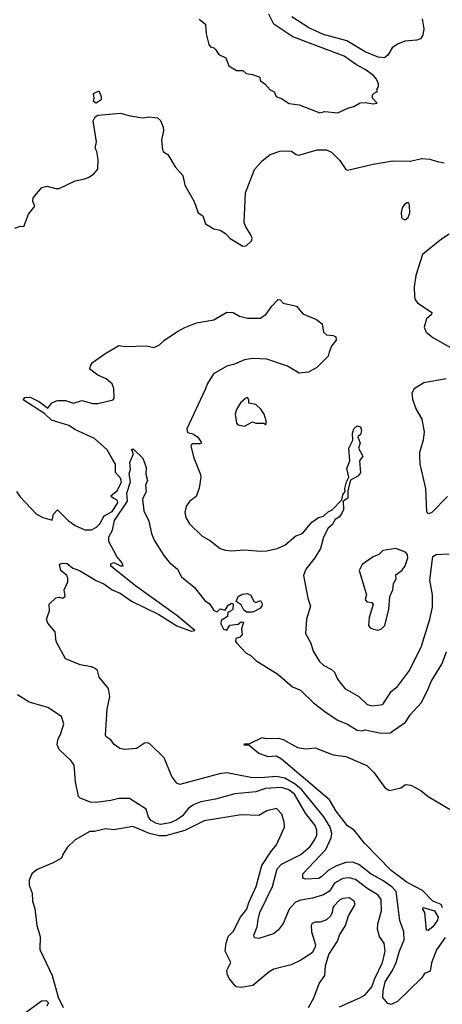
# Model space of a CAD drawing. Extents: x 1603745 to 1745082, y 385868 to 533966.
# Tile 434 of 646: x 1713090 to 1715713, y 438115 to 444222. Entities that reach past the tile are written whole.
import ezdxf

# ---------------------------------------------------------------- set-up
doc = ezdxf.new("R2010")
doc.units = 0

msp = doc.modelspace()

# ---------------------------------------------------------------- linework, layer by layer
at = {"layer": '0CON20XD'}
for points in [[(1714204.3, 444224.3), (1714243.8, 444195), (1714248.6, 444135), (1714265, 444067.5), (1714275, 444053.3), (1714295, 444047.5), (1714306.4, 444036.4), (1714327, 444007), (1714370, 443985), (1714387.5, 443935), (1714435, 443906.7), (1714475, 443906.2), (1714495, 443888), (1714535, 443881.4), (1714580, 443865), (1714582.5, 443845), (1714613, 443823), (1714645, 443787.5), (1714670, 443775), (1714682.5, 443745), (1714715, 443733.3), (1714762.7, 443702.7), (1714825, 443693.8), (1714953.6, 443643.6)], [(1714953.6, 443643.6), (1714985, 443653.3), (1715065, 443643.8), (1715126.1, 443673.9), (1715165, 443683.8), (1715204.2, 443705.8), (1715235, 443708.8), (1715285, 443700), (1715310, 443705), (1715280, 443735), (1715280, 443755), (1715291.7, 443768.3), (1715310, 443775), (1715310, 443795), (1715317.5, 443805), (1715316.7, 443825), (1715305, 443853.3), (1715285.8, 443875), (1715235, 443912.2), (1715181.8, 443941.8), (1715105, 443996.5), (1714785.6, 444115.6), (1714668.1, 444195), (1714636.9, 444256.9)], [(1715588.3, 444228.3), (1715599.1, 444165), (1715593.5, 444125), (1715577, 444103), (1715555, 444094.6), (1715480.8, 444089.2), (1715435, 444071.1), (1715402.3, 444047.7), (1715375, 444001.9), (1715355, 443984.6), (1715315, 443989.1), (1715235, 444021.9), (1715121.5, 444091.5), (1714975, 444129.2), (1714885, 444170.9), (1714780.4, 444240.4)], [(1713565, 443704), (1713547.5, 443715), (1713553.3, 443735), (1713547.5, 443765), (1713581.7, 443781.7), (1713596.2, 443745), (1713596.7, 443725), (1713565, 443704)], [(1713060.7, 442929.3), (1713095, 442942), (1713115, 442940), (1713144.1, 443015.9), (1713183.3, 443065), (1713172, 443095), (1713173, 443117), (1713228.3, 443181.7), (1713260.5, 443190.5), (1713315, 443174.2), (1713335, 443174.2), (1713435, 443222.9), (1713486.6, 443233.4), (1713517, 443243), (1713550, 443265), (1713576, 443295), (1713577.5, 443355), (1713568, 443405), (1713558, 443425), (1713566, 443465), (1713546.2, 443595), (1713559.7, 443620.3), (1713575, 443628.9), (1713715, 443642.9), (1713775.8, 443625.8), (1713855, 443614.3), (1713895, 443618.8), (1713945, 443613.3), (1713965, 443596.7), (1713980.6, 443555), (1713982.5, 443535), (1713970, 443475), (1713976.2, 443415), (1713982.9, 443402.9), (1714008.8, 443385), (1714055, 443310), (1714103.3, 443255), (1714116.1, 443196.1), (1714173.6, 443093.6), (1714197.5, 443025), (1714227.5, 443005), (1714242.5, 442955), (1714295, 442924.2), (1714335, 442916.7), (1714367.5, 442895), (1714395.9, 442865.9), (1714475, 442816.7), (1714495, 442820), (1714529.2, 442850.8), (1714533.8, 442865), (1714526.4, 442883.6), (1714490.8, 442940.8), (1714483.1, 442965), (1714491.5, 443148.5), (1714548, 443292), (1714595, 443347.3), (1714645, 443386.2), (1714705, 443406.5), (1714745, 443409.5), (1714776.7, 443406.7), (1714805.6, 443385.6), (1714822, 443382), (1714936.7, 443415), (1714995, 443414.6), (1715025, 443400), (1715077.7, 443347.7), (1715115, 443293.6), (1715125, 443288.5), (1715285, 443325.9), (1715405, 443346.4), (1715515, 443343.6), (1715585, 443361.2), (1715635, 443356.8), (1715682, 443342), (1715725, 443333.9)], [(1715485, 442982.5), (1715501.2, 442995), (1715511.1, 443025), (1715510.6, 443070.6), (1715505, 443086), (1715495, 443086.9), (1715478, 443075), (1715463.8, 443055), (1715457, 443027), (1715460, 442995), (1715473, 442983), (1715485, 442982.5)], [(1715755, 442891.1), (1715708.8, 442861.2), (1715590.6, 442765), (1715549.4, 442635), (1715538.8, 442565), (1715541.2, 442505), (1715544, 442485), (1715560, 442465), (1715649.2, 442405), (1715647, 442393), (1715615, 442367.5), (1715601.2, 442315), (1715613.8, 442285), (1715655, 442251.2), (1715806.9, 442165)], [(1713070, 441295), (1713092.7, 441262.7), (1713195, 441154.6), (1713233.8, 441135), (1713292.5, 441117.5), (1713299.4, 441155), (1713325, 441182.9), (1713394.1, 441114.1), (1713434.9, 441084.9), (1713495, 441057.3), (1713535, 441058.5), (1713566.7, 441075), (1713587.1, 441095), (1713614.8, 441145.2), (1713665, 441171.6), (1713699.1, 441225), (1713695, 441242.1), (1713670, 441255), (1713658, 441265), (1713658.8, 441271.2), (1713695, 441299.6), (1713722.7, 441355), (1713715, 441378.8), (1713684.1, 441414.1), (1713684.5, 441465), (1713665.9, 441495.9), (1713633.9, 441555), (1713555.4, 441625), (1713437.4, 441677.4), (1713394.2, 441705), (1713287.5, 441737.5), (1713247.1, 441777.1), (1713112.5, 441865), (1713121.4, 441878.6), (1713155, 441881.5), (1713212.8, 441852.8), (1713265, 441813.3), (1713290, 441845), (1713325, 441860), (1713375, 441859.2), (1713425, 441844.2), (1713475, 441860.8), (1713545, 441842), (1713575, 441842), (1713670, 441865), (1713675.7, 441874.3), (1713675.5, 441935.5), (1713664.1, 441964.1), (1713626.2, 441995), (1713575, 442017.5), (1713525.7, 442055), (1713528.8, 442075), (1713541.8, 442095), (1713619.5, 442150.5), (1713705, 442201.5), (1713745, 442194.3), (1713875, 442198.6), (1713925, 442188), (1713958.8, 442205), (1713990, 442235), (1714065, 442286.7), (1714115, 442313.8), (1714188, 442342), (1714295, 442361.2), (1714375, 442408.2), (1714415, 442406.9), (1714455, 442382.7), (1714505, 442370), (1714585, 442371.4), (1714620.8, 442395), (1714654.8, 442445.2), (1714695, 442486.7), (1714707.5, 442485), (1714724.6, 442464.6), (1714808, 442445), (1714847.7, 442397.7), (1714932.7, 442362.7), (1714967.5, 442335), (1714976.7, 442285), (1714995, 442267.5), (1715035, 442263.8), (1715053.3, 442255), (1715053.8, 442235), (1715025, 442197.5), (1715010.7, 442160.7), (1715005.8, 442134.2), (1714935, 442064), (1714883.2, 442036.8), (1714825, 442029.2), (1714752.6, 442072.6), (1714625, 442116.9), (1714535, 442120.5), (1714485, 442112.3), (1714424.4, 442085.6), (1714375, 442072.1), (1714292.9, 442025), (1714255, 441965.6), (1714242.4, 441927.6), (1714128.1, 441685), (1714132.4, 441662.4), (1714165, 441652.7), (1714193.1, 441635), (1714215.4, 441605), (1714215.6, 441595), (1714208.9, 441591.1), (1714165, 441591.4), (1714154.5, 441585.5), (1714153.3, 441576.7), (1714171.1, 441505), (1714212.1, 441402.1), (1714214.4, 441385), (1714203.3, 441316.7), (1714185.4, 441264.6), (1714146, 441235), (1714122.5, 441205), (1714114.4, 441165), (1714121.9, 441135), (1714144.6, 441094.6), (1714221.7, 441021.7), (1714275, 440990.6), (1714335, 440943.3), (1714365, 440931.2), (1714405, 440926.9), (1714485, 440933.8), (1714585, 440925.4), (1714625, 440927.3), (1714688.4, 440941.6), (1714736.7, 440963.3), (1714805, 441021.4), (1714845, 441035.8), (1714903.6, 441106.4), (1714945, 441134), (1714975, 441143.8), (1715005, 441170), (1715028.8, 441181.2), (1715090, 441245), (1715096.7, 441275), (1715110, 441295), (1715107.5, 441315), (1715118.8, 441355), (1715133.3, 441385), (1715121.2, 441438.8), (1715140, 441485), (1715133.3, 441565), (1715157.5, 441615), (1715156.7, 441655), (1715164, 441685), (1715185, 441703.3), (1715205, 441696.7), (1715212.5, 441675), (1715205, 441650), (1715190, 441635), (1715203.3, 441595), (1715193.6, 441563.6), (1715220, 441515), (1715198.8, 441485), (1715205, 441412.5), (1715189.1, 441390.9), (1715143.3, 441366.7), (1715127, 441303), (1715126.2, 441255), (1715097.5, 441235), (1715100, 441185), (1715092, 441165), (1715075, 441138.8), (1715047.5, 441122.5), (1715030, 441090), (1715005, 441067.5), (1714975, 441012.5), (1714958, 440942), (1714923.1, 440885), (1714866.7, 440815), (1714852.5, 440775), (1714878.1, 440635), (1714894.3, 440585), (1714871.4, 440505), (1714864, 440415), (1714896.9, 440355), (1714910.8, 440305), (1714951.1, 440241.1), (1714977.5, 440217.5), (1715025, 440192.2), (1715044.3, 440175), (1715062.4, 440132.4), (1715108, 440075), (1715195, 440024), (1715246.2, 439975), (1715275, 439965.7), (1715343.8, 439975), (1715395.6, 440054.4), (1715435, 440085.8), (1715509.4, 440185), (1715585, 440336.7), (1715636.5, 440505), (1715652.2, 440577.8), (1715652.2, 440655), (1715635.9, 440745), (1715655, 440892), (1715675, 440905.6), (1715755, 440910)], [(1715737.5, 441995), (1715599.7, 441970.3), (1715538.3, 441931.7), (1715523.6, 441906.4), (1715527.7, 441867.7), (1715550.8, 441805), (1715587.1, 441745), (1715600.8, 441665), (1715594, 441615), (1715571.7, 441538.3), (1715571.2, 441515), (1715573.8, 441465), (1715610, 441315), (1715615, 441170), (1715625, 441160), (1715647.5, 441165), (1715745, 441264.3)], [(1714485, 441700), (1714535, 441727.5), (1714555, 441720), (1714605, 441720), (1714615, 441710), (1714620, 441715), (1714620, 441735), (1714606.7, 441775), (1714586.1, 441806.1), (1714556.1, 441836.1), (1714513.3, 441843.3), (1714513.3, 441865), (1714505, 441878), (1714493.8, 441875), (1714461.2, 441845), (1714436.1, 441803.9), (1714427.5, 441775), (1714435, 441720), (1714445, 441710), (1714485, 441700)], [(1715731, 438529), (1715676.8, 438453.2), (1715646.7, 438373.3), (1715639, 438321), (1715603.4, 438306.6), (1715585, 438277.5), (1715435, 438131.9), (1715395, 438113.8), (1715375, 438120), (1715345, 438157.5), (1715346.6, 438196.6), (1715358.2, 438255), (1715403.6, 438325), (1715426.3, 438373.7), (1715446.7, 438445), (1715477.1, 438515), (1715475.4, 438565), (1715450, 438635), (1715426.4, 438815), (1715401.9, 438841.9), (1715343.5, 438883.5), (1715272.5, 438922.5), (1715195, 438983.4), (1715155, 438997.2), (1715114.7, 438994.7), (1715056, 438974), (1715004.5, 438945.5), (1714965, 438907.5), (1714945, 438896.4), (1714865, 438892.5), (1714846.7, 438896.7), (1714847.1, 438925), (1714990.7, 439075), (1715023.2, 439146.8), (1715026.7, 439175), (1715017, 439215), (1714977.5, 439277.5), (1714842.2, 439445), (1714800.5, 439480.5), (1714735, 439517.8), (1714685, 439529), (1714585, 439520.9), (1714525, 439522.6), (1714375, 439551.1), (1714330, 439545), (1714085, 439479.4), (1714065, 439486), (1714035, 439528.8), (1713987.5, 439645), (1713899.7, 439729.7), (1713885, 439736), (1713865, 439734), (1713815, 439702.9), (1713743.4, 439696.6), (1713711.5, 439701.5), (1713676.5, 439726.5), (1713655, 439756), (1713626.2, 439775), (1713622.5, 439785), (1713632.9, 439945), (1713650, 440025), (1713642.2, 440075), (1713582.9, 440145), (1713572.5, 440185), (1713558.9, 440198.9), (1713535, 440209.4), (1713465, 440220.6), (1713375, 440258.8), (1713315.8, 440365), (1713310, 440425), (1713265, 440480), (1713256, 440505), (1713276.2, 440555), (1713273.6, 440596.4), (1713315, 440636.7), (1713335, 440640), (1713355, 440633.8), (1713372.5, 440645), (1713366.7, 440685), (1713388.8, 440735), (1713389.3, 440759.3), (1713382.5, 440775), (1713346.2, 440805), (1713337.5, 440845), (1713355, 440851.4), (1713385, 440848.5), (1713420.4, 440820.4), (1713461.1, 440805), (1713564.1, 440744.1), (1713613.4, 440723.4), (1713665, 440685.9), (1713714.8, 440664.8), (1713785, 440616.2), (1713953.1, 440533.1), (1714065, 440462.5), (1714155, 440430), (1714177, 440433), (1714065, 440526.1), (1713809.9, 440709.9), (1713655, 440832.7), (1713655, 440848.1), (1713675, 440855.6), (1713715, 440834.3), (1713732.5, 440835), (1713725, 440856.2), (1713692.8, 440892.8), (1713642.9, 440985), (1713644.4, 441015), (1713666.9, 441055), (1713679.2, 441115), (1713759.5, 441235), (1713756.1, 441285), (1713777.7, 441355), (1713769.4, 441405), (1713777.5, 441435), (1713773.8, 441475), (1713794, 441525), (1713793.3, 441543.3), (1713783.6, 441556.4), (1713795, 441560), (1713855, 441502.5), (1713874.3, 441444.3), (1713873.2, 441403.2), (1713882.5, 441365), (1713870.6, 441335), (1713875.5, 441295), (1713852.5, 441247.5), (1713861.4, 441175), (1713892.4, 441112.4), (1713907.5, 441035), (1713924.4, 440994.4), (1713985, 440898), (1714018.3, 440858.3), (1714070, 440815), (1714095, 440767.5), (1714172.7, 440702.7), (1714240.3, 440620.3), (1714269.1, 440599.1), (1714284.1, 440574.1), (1714295, 440557.5), (1714315, 440550), (1714335, 440567.5), (1714365, 440560), (1714385, 440590), (1714405, 440602.5), (1714415, 440600), (1714412.5, 440565), (1714395, 440550), (1714381.7, 440548.3), (1714379.3, 440520.7), (1714340, 440495), (1714338, 440475), (1714355, 440442.5), (1714375, 440436.7), (1714395, 440466.2), (1714446.4, 440473.6), (1714465, 440487.5), (1714480, 440485), (1714466.7, 440445), (1714471.7, 440408.3), (1714457.5, 440392.5), (1714432.5, 440385), (1714430, 440365), (1714437.5, 440355), (1714494.4, 440295), (1714527.3, 440277.3), (1714555, 440248.6), (1714691.9, 440161.9), (1714784.3, 440085), (1714834, 440064), (1714913.3, 439985), (1714991.7, 439925), (1715065, 439877.3), (1715125, 439852.6), (1715184.2, 439815), (1715215, 439810.8), (1715235, 439818.6), (1715333.7, 439796.3), (1715388.8, 439798.8)], [(1715315, 440436.7), (1715335, 440443.8), (1715356.2, 440465), (1715381.2, 440565), (1715388, 440645), (1715406.7, 440685), (1715411.2, 440725), (1715427.5, 440755), (1715425, 440780), (1715465, 440807.5), (1715483.3, 440835), (1715500, 440885), (1715497.5, 440905), (1715485, 440920), (1715425, 440942.5), (1715345, 440930), (1715320, 440905), (1715285, 440890), (1715215, 440843.3), (1715196.7, 440805), (1715242.5, 440655), (1715233.8, 440625), (1715245, 440612.5), (1715275, 440606.7), (1715283.3, 440595), (1715260, 440515), (1715256.2, 440465), (1715265, 440451.2), (1715285, 440441.2), (1715315, 440436.7)], [(1714535, 440547.5), (1714498.3, 440548.3), (1714480.7, 440560.7), (1714465, 440592.5), (1714433, 440613), (1714446.7, 440645), (1714471.2, 440658.8), (1714505, 440663.3), (1714525, 440652.5), (1714544.2, 440614.2), (1714555, 440607.5), (1714585, 440620), (1714595, 440600), (1714593.3, 440585), (1714580.7, 440569.3), (1714545, 440552.5), (1714535, 440547.5)], [(1715388.8, 439798.8), (1715484.6, 439865.4), (1715515, 439912.9), (1715582.1, 439985), (1715624.4, 440065.6), (1715643.5, 440116.5), (1715710.8, 440225), (1715738.9, 440301.1)], [(1714139, 439331), (1714100.7, 439285), (1714065, 439260), (1714025, 439241), (1713965, 439229.6), (1713935, 439237.8), (1713907.1, 439255), (1713888.9, 439275), (1713875, 439326), (1713772.1, 439392.1), (1713705, 439392.5), (1713655, 439378.5), (1713565, 439366.7), (1713528.8, 439368.8), (1713465, 439393.3), (1713454.3, 439405), (1713437.1, 439495), (1713429.1, 439599.1), (1713410, 439625), (1713336.2, 439695), (1713322.5, 439725), (1713326, 439755), (1713346, 439795), (1713363.3, 439855), (1713350, 439900), (1713265, 439956), (1713148.3, 439988.3), (1713076.7, 440035)], [(1715714.2, 438714.2), (1715706.2, 438735), (1715655, 438755.3), (1715590.8, 438820.8), (1715495, 438871.7), (1715395, 438945.3), (1715231.2, 439115), (1715166.2, 439195), (1715125, 439222.5), (1715055, 439313.1), (1715013.6, 439383.6), (1714715, 439636.2), (1714685, 439653.8), (1714635, 439651.2), (1714575, 439670), (1714515, 439720), (1714505, 439722.5), (1714483, 439723), (1714485, 439730), (1714515, 439730), (1714595, 439770), (1714615, 439763.3), (1714695, 439765.8), (1714725, 439757.5), (1714815, 439708.8), (1714865, 439700), (1714925, 439706), (1715035, 439662.5), (1715115, 439652.5), (1715245, 439596.9), (1715291.2, 439551.2), (1715355, 439461.2), (1715377.5, 439445), (1715385, 439442), (1715455, 439458), (1715485, 439479.4), (1715518.8, 439475), (1715580.5, 439440.5), (1715625, 439403.5), (1715863.2, 439263.2)], [(1715075, 438099.7), (1715201.9, 438155), (1715234.6, 438175), (1715275, 438223.3), (1715295.4, 438274.6), (1715342.1, 438375), (1715358.8, 438445), (1715353.1, 438495), (1715324.4, 438535), (1715311.3, 438581.3), (1715314, 438615), (1715336.8, 438695), (1715333.8, 438765), (1715315, 438792.2), (1715244.3, 438835), (1715175, 438889.2), (1715135, 438900.2), (1715095, 438895.2), (1715045, 438866.7), (1715012.7, 438817.3), (1714975, 438793.6), (1714907.1, 438772.9), (1714835, 438761.7), (1714802.1, 438747.9), (1714763.4, 438705), (1714725, 438615.5), (1714695, 438574.5), (1714665, 438552.3), (1714574.4, 438524.4), (1714548.3, 438528.3), (1714543.8, 438545), (1714564.4, 438595.6), (1714571.4, 438641.4), (1714581.6, 438685), (1714660.4, 438845), (1714688, 438955), (1714715, 438984.3), (1714834.5, 439045), (1714892.8, 439095), (1714922.5, 439137.5), (1714933.9, 439165), (1714934.8, 439195), (1714923.4, 439225), (1714865, 439300), (1714795, 439417.8), (1714760.9, 439445), (1714715, 439459), (1714615, 439452.8), (1714555, 439432.7), (1714425, 439421.1), (1714305, 439386.9), (1714215, 439371.4), (1714172.2, 439355), (1714139, 439331)], [(1714881.9, 438095), (1714915, 438156.2), (1714949.4, 438245), (1714984, 438295), (1714988, 438355), (1715008.8, 438425), (1715062.4, 438507.6), (1715075.6, 438545), (1715113.1, 438605), (1715130.8, 438665), (1715172, 438735), (1715166, 438755), (1715136.2, 438775), (1715095, 438770.7), (1715075, 438761.2), (1715040.8, 438725), (1715033.6, 438713.6), (1715030.5, 438685), (1715018.7, 438661.3), (1714995, 438638.5), (1714955, 438624), (1714925, 438624), (1714905, 438615.8), (1714898.8, 438605), (1714901.9, 438565), (1714925.6, 438485), (1714922.2, 438465), (1714904.6, 438435.4), (1714835, 438389.1), (1714775, 438361.2), (1714667.1, 438332.9), (1714635.7, 438314.3), (1714537.9, 438232.1), (1714465, 438218.9), (1714434.6, 438224.6), (1714390.8, 438275), (1714377.8, 438305), (1714375.6, 438325), (1714400, 438375), (1714365.8, 438445), (1714371.1, 438495), (1714384.4, 438535), (1714415, 438567.1), (1714460, 438655), (1714500.4, 438705), (1714513.2, 438746.8), (1714557.6, 438845), (1714594, 438976), (1714648.2, 439061.8), (1714684.3, 439105), (1714733.3, 439215), (1714732, 439245), (1714718, 439295), (1714685, 439330), (1714624.1, 439315.9), (1714574.4, 439285.6), (1714465, 439289.5), (1714235, 439253.3), (1714115, 439193.7), (1713995, 439159.6), (1713955, 439160.7), (1713895, 439175.2), (1713791.9, 439218.1), (1713675, 439198.2), (1713625, 439202.9), (1713555, 439186.5), (1713525, 439187.3), (1713434.4, 439135.6), (1713385, 439087.5), (1713357.5, 439045), (1713349.3, 439020.7), (1713297.7, 438992.3), (1713197.7, 438952.3), (1713165.9, 438924.1), (1713148, 438885), (1713150, 438855), (1713167.5, 438805), (1713170, 438755), (1713185, 438710), (1713196.4, 438605), (1713216.7, 438535), (1713216.2, 438455), (1713292.2, 438295), (1713329.7, 438159.7), (1713359.5, 438095)], [(1715625, 438572.5), (1715614.3, 438575), (1715604, 438684), (1715593.5, 438705), (1715595, 438715.4), (1715665, 438694.7), (1715686.9, 438655), (1715683.2, 438636.8), (1715655, 438595.8), (1715625, 438572.5)], [(1713261.4, 438105), (1713268.8, 438125), (1713256.1, 438136.1), (1713225, 438134), (1713116, 438055)]]:
    msp.add_lwpolyline(points, dxfattribs=at)

doc.saveas('drawing.dxf')
